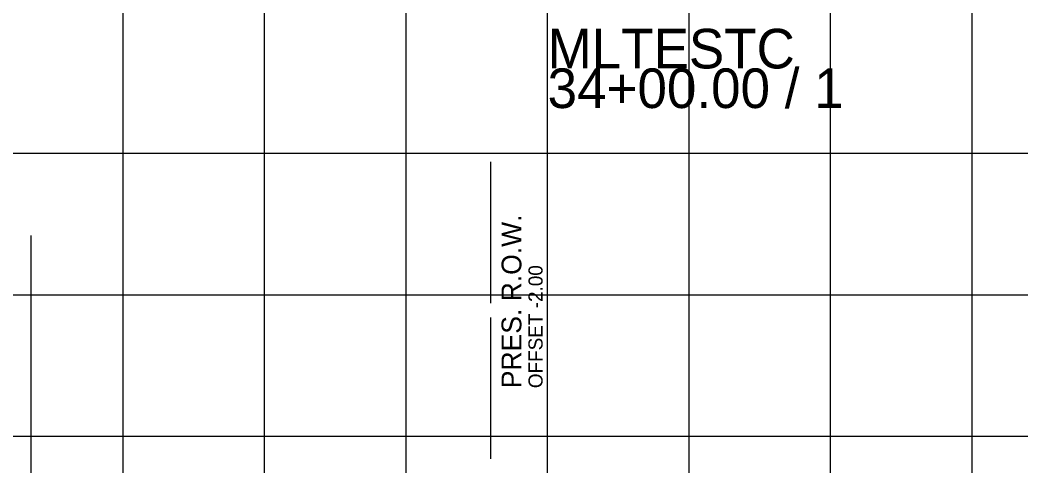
# Model space of a CAD drawing. Extents: x 1131015 to 1136271, y 133453 to 174329.
# Drawn here: x 1132293.2 to 1132363.9, y 166693.6 to 166725.1 of the extents above; entities that cross this region are included whole.
import ezdxf

# ---------------------------------------------------------------- set-up
doc = ezdxf.new("R2010")
doc.units = 0
for name, color, linetype in [('DESIGN - EARTHWORK - Excavation Limit Lines', 7, 'Continuous'), ('DESIGN - SHEET - Light Grid', 7, 'Continuous'), ('DESIGN - SHEET - Linework', 7, 'Continuous'), ('SURVEY - PROPERTY - ROW Lines', 7, 'Continuous'), ('SURVEY - PROPERTY - ROW Lines Text', 7, 'Continuous')]:
    doc.layers.add(name, color=color, linetype=linetype)

msp = doc.modelspace()

# ---------------------------------------------------------------- linework, layer by layer
at = {"layer": 'DESIGN - EARTHWORK - Excavation Limit Lines'}
msp.add_line((1132293.923, 166709.852), (1132293.923, 166657.352), dxfattribs=at)
at = {"layer": 'DESIGN - SHEET - Light Grid'}
msp.add_line((1132340.456, 166667.655), (1132340.456, 166721.652), dxfattribs=at)
at = {"layer": 'DESIGN - SHEET - Linework'}
for p, q in [((1132300.456, 166615.655), (1132300.456, 166825.655)), ((1132310.456, 166615.655), (1132310.456, 166825.655)), ((1132320.456, 166615.655), (1132320.456, 166825.655)), ((1132330.456, 166615.655), (1132330.456, 166825.655)), ((1132340.456, 166615.655), (1132340.456, 166825.655)), ((1132350.456, 166615.655), (1132350.456, 166825.655)), ((1132360.456, 166615.655), (1132360.456, 166825.655)), ((1132190.456, 166715.655), (1132490.456, 166715.655)), ((1132190.456, 166705.655), (1132490.456, 166705.655)), ((1132190.456, 166695.655), (1132490.456, 166695.655))]:
    msp.add_line(p, q, dxfattribs=at)
at = {"layer": 'SURVEY - PROPERTY - ROW Lines'}
for p, q in [((1132326.453, 166705.051), (1132326.453, 166715.051)), ((1132326.453, 166694.051), (1132326.453, 166704.051))]:
    msp.add_line(p, q, dxfattribs=at)

# ---------------------------------------------------------------- texts
at = {"layer": 'DESIGN - SHEET - Light Grid'}
for s, p in [('MLTESTC', (1132330.456, 166721.652)), ('34+00.00 / 1', (1132330.456, 166718.852))]:
    msp.add_text(s, height=2.8, dxfattribs=at).set_placement(p)
at = {"layer": 'SURVEY - PROPERTY - ROW Lines Text'}
for s, height, p in [('PRES. R.O.W.', 1.4, (1132328.603, 166699.051)), ('OFFSET -2.00', 1, (1132330.103, 166699.051))]:
    msp.add_text(s, height=height, rotation=90, dxfattribs=at).set_placement(p)

doc.saveas('drawing.dxf')
